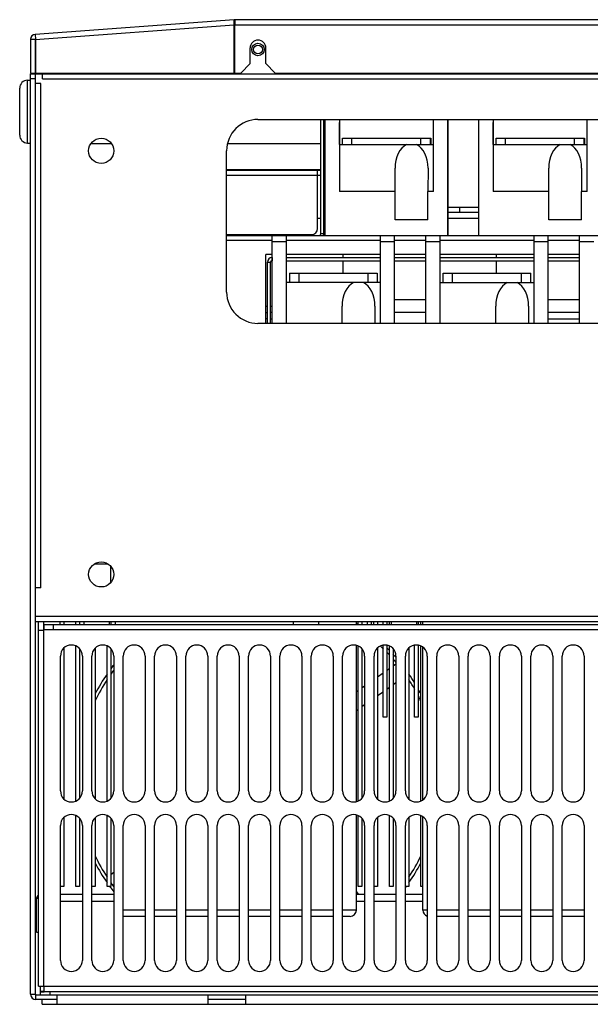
# Model space of a CAD drawing. Header units: millimetres. Extents: x 1117 to 38156, y -1945 to 7303.
# Tile 335 of 656: x 12919 to 13101, y 1909 to 2223. Entities that reach past the tile are written whole.
import ezdxf

# ---------------------------------------------------------------- set-up
doc = ezdxf.new("R2010")
doc.units = ezdxf.units.MM

msp = doc.modelspace()

# ---------------------------------------------------------------- linework, layer by layer
at = {"color": 7, "linetype": 'Continuous'}
for p, q in [((12987.616, 2222.514), (12924.091, 2217.823)), ((12987.616, 2222.514), (12987.727, 2221.018)), ((12987.741, 2222.518), (12987.741, 2221.113)), ((13345.979, 2222.518), (12987.741, 2222.518)), ((12987.616, 2220.809), (12924.091, 2216.118)), ((12987.611, 2221.01), (12987.608, 2221.104)), ((12987.616, 2220.809), (12987.611, 2221.01)), ((12987.616, 2205.518), (12987.616, 2220.809)), ((12987.621, 2220.741), (12987.746, 2220.75)), ((12987.741, 2205.518), (12987.741, 2221.113)), ((13345.979, 2220.818), (12987.741, 2220.818)), ((12922.679, 2216.302), (12922.679, 2205.518)), ((12922.679, 2216.302), (12924.179, 2216.302)), ((12924.091, 2216.118), (12924.084, 2216.413)), ((12924.091, 2217.823), (12924.202, 2216.327)), ((12924.091, 2216.118), (12924.091, 2205.518)), ((12924.179, 2216.302), (12924.179, 2205.518)), ((12992.679, 2208.518), (12992.679, 2213.518)), ((12997.679, 2208.518), (12997.679, 2213.518)), ((12989.679, 2205.518), (12992.679, 2208.518)), ((12997.679, 2208.518), (13000.679, 2205.518)), ((12921.679, 2183.218), (12921.679, 2203.218)), ((12921.679, 2203.218), (12922.679, 2203.218)), ((12922.679, 2205.518), (12924.091, 2205.518)), ((12922.679, 1911.918), (12922.679, 2205.218)), ((12922.679, 2205.218), (13347.679, 2205.218)), ((12924.179, 2203.718), (12922.679, 2203.718)), ((12924.091, 2205.518), (12987.616, 2205.518)), ((12924.179, 1911.918), (12924.179, 2205.218)), ((12924.879, 2205.333), (12924.879, 2205.518)), ((12924.879, 2205.333), (12926.379, 2205.333)), ((12926.379, 2205.333), (12926.379, 2205.518)), ((12926.479, 2205.234), (12926.379, 2205.234)), ((12926.479, 2205.234), (12926.479, 2205.518)), ((12926.479, 2205.234), (13343.879, 2205.234)), ((12926.479, 2203.718), (12926.479, 2205.218)), ((12926.479, 2203.718), (13343.879, 2203.718)), ((12987.741, 2205.518), (12989.679, 2205.518)), ((13000.679, 2205.518), (13269.679, 2205.518)), ((12919.179, 2185.718), (12919.179, 2200.718)), ((12925.879, 2202.218), (12924.179, 2202.218)), ((12925.879, 2041.418), (12925.879, 2202.218)), ((12995.179, 2190.718), (13285.179, 2190.718)), ((13015.179, 2154.218), (13015.179, 2190.718)), ((13016.179, 2154.218), (13016.179, 2190.718)), ((13016.643, 2153.718), (13016.643, 2190.718)), ((13021.143, 2190.718), (13021.143, 2167.718)), ((13021.206, 2190.718), (13021.208, 2189.718)), ((13051.143, 2167.718), (13051.143, 2190.718)), ((13055.643, 2190.718), (13055.643, 2153.718)), ((13055.706, 2190.718), (13055.708, 2189.718)), ((13065.643, 2153.718), (13065.643, 2190.718)), ((13070.143, 2190.718), (13070.143, 2167.718)), ((13070.206, 2190.718), (13070.208, 2189.718)), ((13100.143, 2167.718), (13100.143, 2190.718)), ((13021.208, 2189.718), (13021.223, 2189.718)), ((13021.223, 2182.718), (13021.223, 2189.718)), ((13055.708, 2189.718), (13055.733, 2189.718)), ((13055.736, 2187.718), (13055.736, 2153.718)), ((13070.208, 2189.718), (13070.223, 2189.718)), ((13070.223, 2182.718), (13070.223, 2189.718)), ((13022.159, 2182.718), (13022.159, 2184.718)), ((13022.159, 2184.718), (13050.271, 2184.718)), ((13025.154, 2182.718), (13025.154, 2184.718)), ((13047.154, 2182.718), (13047.154, 2184.718)), ((13050.159, 2182.718), (13050.159, 2184.718)), ((13050.271, 2184.718), (13050.271, 2182.718)), ((13071.159, 2182.718), (13071.159, 2184.718)), ((13071.159, 2184.718), (13099.271, 2184.718)), ((13074.154, 2182.718), (13074.154, 2184.718)), ((13096.154, 2182.718), (13096.154, 2184.718)), ((13099.159, 2182.718), (13099.159, 2184.718)), ((13099.271, 2184.718), (13099.271, 2182.718)), ((12921.679, 2183.218), (12922.679, 2183.218)), ((12941.911, 2183.018), (12948.446, 2183.018)), ((12985.452, 2183.018), (13015.179, 2183.018)), ((13016.179, 2183.018), (13016.643, 2183.018)), ((13021.159, 2182.718), (13021.143, 2167.718)), ((13021.159, 2182.718), (13051.143, 2182.718)), ((13070.159, 2182.718), (13070.143, 2167.718)), ((13070.159, 2182.718), (13100.143, 2182.718)), ((13099.276, 2182.73), (13099.276, 2183.212)), ((12985.179, 2135.718), (12985.179, 2180.718)), ((13015.179, 2174.718), (12985.179, 2174.718)), ((13016.643, 2174.718), (13016.179, 2174.718)), ((13038.893, 2167.718), (13038.901, 2175.218)), ((13049.401, 2175.218), (13049.393, 2167.718)), ((13049.401, 2175.23), (13049.401, 2175.218)), ((13087.893, 2167.718), (13087.901, 2175.218)), ((13098.401, 2175.218), (13098.393, 2167.718)), ((13098.401, 2175.23), (13098.401, 2175.218)), ((12985.179, 2174.518), (13015.179, 2174.518)), ((13014.179, 2172.818), (12985.179, 2172.818)), ((13014.179, 2156.018), (13014.179, 2174.518)), ((13014.179, 2173.018), (13015.179, 2173.018)), ((13016.179, 2174.518), (13016.643, 2174.518)), ((13016.179, 2173.018), (13016.643, 2173.018)), ((13038.893, 2167.718), (13021.143, 2167.718)), ((13038.893, 2158.718), (13038.893, 2167.718)), ((13049.393, 2158.718), (13049.393, 2167.718)), ((13051.143, 2167.718), (13049.393, 2167.718)), ((13087.893, 2167.718), (13070.143, 2167.718)), ((13087.893, 2158.718), (13087.893, 2167.718)), ((13098.393, 2158.718), (13098.393, 2167.718)), ((13100.143, 2167.718), (13098.393, 2167.718)), ((13055.736, 2162.718), (13065.643, 2162.718)), ((13059.434, 2162.718), (13059.434, 2161.118)), ((13014.179, 2159.218), (13015.179, 2159.218)), ((13016.179, 2159.218), (13016.643, 2159.218)), ((13065.643, 2161.118), (13055.736, 2161.118)), ((13055.736, 2159.218), (13065.643, 2159.218)), ((13049.393, 2158.718), (13038.893, 2158.718)), ((13098.393, 2158.718), (13087.893, 2158.718)), ((12985.179, 2154.018), (13012.179, 2154.018)), ((12985.179, 2153.718), (13295.179, 2153.718)), ((12999.729, 2125.718), (12999.729, 2153.718)), ((13004.229, 2125.718), (13004.229, 2153.718)), ((13016.179, 2154.218), (13015.179, 2154.218)), ((13034.229, 2125.718), (13034.229, 2153.718)), ((13038.729, 2125.718), (13038.729, 2153.718)), ((13048.729, 2125.718), (13048.729, 2153.718)), ((13053.229, 2125.718), (13053.229, 2153.718)), ((13083.229, 2125.718), (13083.229, 2153.718)), ((13087.729, 2125.718), (13087.729, 2153.718)), ((13097.729, 2125.718), (13097.729, 2153.718)), ((12985.179, 2152.218), (12999.729, 2152.218)), ((13004.229, 2151.718), (12999.729, 2151.718)), ((13004.229, 2152.218), (13034.229, 2152.218)), ((13038.729, 2151.718), (13034.229, 2151.718)), ((13038.729, 2152.218), (13048.729, 2152.218)), ((13053.229, 2151.718), (13048.729, 2151.718)), ((13053.229, 2152.218), (13083.229, 2152.218)), ((13087.729, 2151.718), (13083.229, 2151.718)), ((13087.729, 2152.218), (13097.729, 2152.218)), ((13102.229, 2151.718), (13097.729, 2151.718)), ((12997.679, 2125.718), (12997.679, 2147.718)), ((12999.729, 2147.718), (12997.679, 2147.718)), ((12999.679, 2146.718), (12999.679, 2145.718)), ((12999.679, 2146.718), (12999.729, 2146.718)), ((13034.229, 2147.718), (13004.229, 2147.718)), ((13004.229, 2146.718), (13034.229, 2146.718)), ((13022.274, 2147.718), (13022.274, 2146.718)), ((13048.729, 2147.718), (13038.729, 2147.718)), ((13038.729, 2146.718), (13048.729, 2146.718)), ((13083.229, 2147.718), (13053.229, 2147.718)), ((13053.229, 2146.718), (13083.229, 2146.718)), ((13071.274, 2146.718), (13071.274, 2147.718)), ((13097.729, 2147.718), (13087.729, 2147.718)), ((13087.729, 2146.718), (13097.729, 2146.718)), ((12998.179, 2125.718), (12998.179, 2145.218)), ((12998.179, 2145.218), (12999.179, 2145.218)), ((12999.179, 2125.718), (12999.179, 2145.218)), ((12999.679, 2145.718), (12999.729, 2145.718)), ((13004.229, 2145.718), (13034.229, 2145.718)), ((13022.274, 2145.718), (13022.274, 2141.718)), ((13038.729, 2145.718), (13048.729, 2145.718)), ((13053.229, 2145.718), (13083.229, 2145.718)), ((13071.274, 2141.718), (13071.274, 2145.718)), ((13087.729, 2145.718), (13097.729, 2145.718)), ((13005.229, 2141.718), (13005.229, 2138.718)), ((13005.229, 2141.718), (13033.229, 2141.718)), ((13008.229, 2141.718), (13008.229, 2138.718)), ((13030.229, 2141.718), (13030.229, 2138.718)), ((13033.229, 2141.718), (13033.229, 2138.718)), ((13054.229, 2138.718), (13054.229, 2141.718)), ((13054.229, 2141.718), (13082.229, 2141.718)), ((13057.229, 2138.718), (13057.229, 2141.718)), ((13079.229, 2138.718), (13079.229, 2141.718)), ((13082.229, 2138.718), (13082.229, 2141.718)), ((13005.229, 2138.718), (13004.229, 2138.718)), ((13033.229, 2138.718), (13005.229, 2138.718)), ((13034.229, 2138.718), (13033.229, 2138.718)), ((13053.229, 2138.718), (13083.229, 2138.718)), ((12997.679, 2131.218), (12998.179, 2131.218)), ((12999.179, 2131.218), (12999.729, 2131.218)), ((13021.979, 2125.718), (13021.979, 2131.218)), ((13032.479, 2131.218), (13032.479, 2125.718)), ((13048.729, 2133.218), (13038.729, 2133.218)), ((13070.979, 2125.718), (13070.979, 2131.218)), ((13081.479, 2131.218), (13081.479, 2125.718)), ((13097.729, 2133.218), (13087.729, 2133.218)), ((12997.679, 2129.218), (12998.179, 2129.218)), ((12999.729, 2129.218), (12999.179, 2129.218)), ((13048.729, 2129.218), (13038.729, 2129.218)), ((13097.729, 2129.218), (13087.729, 2129.218)), ((13285.179, 2125.718), (12995.179, 2125.718)), ((12998.179, 2127.218), (12997.679, 2127.218)), ((12999.179, 2127.218), (12999.729, 2127.218)), ((13087.729, 2127.218), (13097.729, 2127.218)), ((12947.419, 2049.018), (12942.938, 2049.018)), ((12948.179, 2048.354), (12948.179, 2043.083)), ((12925.879, 2041.418), (12924.179, 2041.418)), ((12924.179, 2032.418), (13346.179, 2032.418)), ((12924.179, 2030.718), (13346.179, 2030.718)), ((12925.179, 2027.918), (12925.179, 2030.718)), ((12926.879, 2027.918), (12926.879, 2030.718)), ((12932.079, 2029.718), (12932.079, 2030.718)), ((12933.279, 2030.718), (12933.279, 2029.718)), ((12937.079, 2029.718), (12937.079, 2030.718)), ((12938.279, 2030.718), (12938.279, 2029.718)), ((12939.679, 2030.718), (12939.679, 2029.718)), ((12947.679, 2030.718), (12947.679, 2029.718)), ((12948.279, 2030.718), (12948.279, 2029.718)), ((12949.779, 2029.718), (12949.779, 2030.718)), ((13006.429, 2030.718), (13006.429, 2029.718)), ((13014.429, 2030.718), (13014.429, 2029.718)), ((13026.579, 2029.718), (13026.579, 2030.718)), ((13027.079, 2029.718), (13027.079, 2030.718)), ((13028.279, 2030.718), (13028.279, 2029.718)), ((13030.079, 2029.718), (13030.079, 2030.718)), ((13031.279, 2030.718), (13031.279, 2029.718)), ((13032.079, 2029.718), (13032.079, 2030.718)), ((13033.279, 2030.718), (13033.279, 2029.718)), ((13035.079, 2029.718), (13035.079, 2030.718)), ((13036.279, 2030.718), (13036.279, 2029.718)), ((13037.079, 2029.718), (13037.079, 2030.718)), ((13037.679, 2030.718), (13037.679, 2029.718)), ((13045.679, 2030.718), (13045.679, 2029.718)), ((13046.279, 2030.718), (13046.279, 2029.718)), ((13047.079, 2029.718), (13047.079, 2030.718)), ((13047.779, 2029.718), (13047.779, 2030.718)), ((12925.179, 1914.518), (12925.179, 2027.918)), ((12925.179, 2027.918), (12926.979, 2027.918)), ((12926.879, 1914.518), (12926.879, 2027.918)), ((12926.979, 2028.218), (12926.979, 2029.718)), ((12926.979, 2029.718), (13343.379, 2029.718)), ((12926.979, 2028.218), (12926.979, 2027.918)), ((12926.979, 2028.218), (13105.179, 2028.218)), ((13105.179, 2028.018), (12926.979, 2028.018)), ((12929.979, 2028.218), (12929.979, 2029.718)), ((12933.279, 2022.204), (12933.279, 1974.233)), ((12937.079, 1973.56), (12937.079, 2022.877)), ((12938.279, 2022.036), (12938.279, 1974.4)), ((12943.279, 2022.204), (12943.279, 1974.233)), ((12947.079, 1973.56), (12947.079, 2022.877)), ((12948.279, 2022.036), (12948.279, 1974.4)), ((13026.579, 1973.378), (13026.579, 2023.059)), ((13027.079, 1973.56), (13027.079, 2022.877)), ((13028.279, 2022.036), (13028.279, 1974.4)), ((13033.279, 2022.204), (13033.279, 1974.233)), ((13035.079, 2000.218), (13035.079, 2023.165)), ((13036.279, 2023.165), (13036.279, 2000.218)), ((13037.079, 1973.56), (13037.079, 2022.877)), ((13038.279, 2022.036), (13038.279, 1974.4)), ((13043.279, 2022.204), (13043.279, 1974.233)), ((13045.079, 2000.218), (13045.079, 2023.165)), ((13046.279, 2023.165), (13046.279, 2000.218)), ((13047.079, 1973.56), (13047.079, 2022.877)), ((13047.779, 1973.981), (13047.779, 2022.456)), ((12932.179, 1976.718), (12932.179, 2019.718)), ((12939.179, 2019.718), (12939.179, 1976.718)), ((12942.179, 1976.718), (12942.179, 2019.718)), ((12949.179, 2019.718), (12949.179, 1976.718)), ((12952.179, 1976.718), (12952.179, 2019.718)), ((12959.179, 2019.718), (12959.179, 1976.718)), ((12962.179, 1976.718), (12962.179, 2019.718)), ((12969.179, 2019.718), (12969.179, 1976.718)), ((12972.179, 1976.718), (12972.179, 2019.718)), ((12979.179, 2019.718), (12979.179, 1976.718)), ((12982.179, 1976.718), (12982.179, 2019.718)), ((12989.179, 2019.718), (12989.179, 1976.718)), ((12992.179, 1976.718), (12992.179, 2019.718)), ((12999.179, 2019.718), (12999.179, 1976.718)), ((13002.179, 1976.718), (13002.179, 2019.718)), ((13009.179, 2019.718), (13009.179, 1976.718)), ((13012.179, 1976.718), (13012.179, 2019.718)), ((13019.179, 2019.718), (13019.179, 1976.718)), ((13022.179, 1976.718), (13022.179, 2019.718)), ((13029.179, 2019.718), (13029.179, 1976.718)), ((13032.179, 1976.718), (13032.179, 2019.718)), ((13039.179, 2019.718), (13039.179, 1976.718)), ((13042.179, 1976.718), (13042.179, 2019.718)), ((13049.179, 2019.718), (13049.179, 1976.718)), ((13052.179, 1976.718), (13052.179, 2019.718)), ((13059.179, 2019.718), (13059.179, 1976.718)), ((13062.179, 1976.718), (13062.179, 2019.718)), ((13069.179, 2019.718), (13069.179, 1976.718)), ((13072.179, 1976.718), (13072.179, 2019.718)), ((13079.179, 2019.718), (13079.179, 1976.718)), ((13082.179, 1976.718), (13082.179, 2019.718)), ((13089.179, 2019.718), (13089.179, 1976.718)), ((13092.179, 1976.718), (13092.179, 2019.718)), ((13099.179, 2019.718), (13099.179, 1976.718)), ((13036.279, 2015.195), (13037.079, 2015.755)), ((13038.279, 2016.596), (13039.179, 2017.226)), ((13033.279, 2013.095), (13035.079, 2014.355)), ((13026.579, 2008.403), (13027.079, 2008.753)), ((13028.279, 2009.594), (13029.179, 2010.224)), ((13037.079, 2009.652), (13036.279, 2009.091)), ((13039.179, 2011.122), (13038.279, 2010.492)), ((13035.079, 2008.251), (13033.279, 2006.991)), ((13027.079, 2002.65), (13026.579, 2002.299)), ((13029.179, 2004.12), (13028.279, 2003.49)), ((13036.279, 2000.218), (13035.079, 2000.218)), ((13046.279, 2000.218), (13045.079, 2000.218)), ((12933.279, 1968.204), (12933.279, 1946.218)), ((12937.079, 1946.218), (12937.079, 1968.877)), ((12938.279, 1968.036), (12938.279, 1946.218)), ((12943.279, 1968.204), (12943.279, 1946.218)), ((12947.079, 1946.218), (12947.079, 1968.877)), ((12948.279, 1968.036), (12948.279, 1946.218)), ((13026.579, 1938.718), (13026.579, 1969.059)), ((13027.079, 1946.218), (13027.079, 1968.877)), ((13028.279, 1968.036), (13028.279, 1946.218)), ((13033.279, 1968.204), (13033.279, 1946.218)), ((13037.079, 1946.218), (13037.079, 1968.877)), ((13038.279, 1968.036), (13038.279, 1946.218)), ((13043.279, 1968.204), (13043.279, 1946.218)), ((13047.079, 1946.218), (13047.079, 1968.877)), ((13047.779, 1938.718), (13047.779, 1968.456)), ((12932.179, 1922.718), (12932.179, 1965.718)), ((12939.179, 1965.718), (12939.179, 1922.718)), ((12942.179, 1922.718), (12942.179, 1965.718)), ((12949.179, 1965.718), (12949.179, 1922.718)), ((12952.179, 1922.718), (12952.179, 1965.718)), ((12959.179, 1965.718), (12959.179, 1922.718)), ((12962.179, 1922.718), (12962.179, 1965.718)), ((12969.179, 1965.718), (12969.179, 1922.718)), ((12972.179, 1922.718), (12972.179, 1965.718)), ((12979.179, 1965.718), (12979.179, 1922.718)), ((12982.179, 1922.718), (12982.179, 1965.718)), ((12989.179, 1965.718), (12989.179, 1922.718)), ((12992.179, 1922.718), (12992.179, 1965.718)), ((12999.179, 1965.718), (12999.179, 1922.718)), ((13002.179, 1922.718), (13002.179, 1965.718)), ((13009.179, 1965.718), (13009.179, 1922.718)), ((13012.179, 1922.718), (13012.179, 1965.718)), ((13019.179, 1965.718), (13019.179, 1922.718)), ((13022.179, 1922.718), (13022.179, 1965.718)), ((13029.179, 1965.718), (13029.179, 1922.718)), ((13032.179, 1922.718), (13032.179, 1965.718)), ((13039.179, 1965.718), (13039.179, 1922.718)), ((13042.179, 1922.718), (13042.179, 1965.718)), ((13049.179, 1965.718), (13049.179, 1922.718)), ((13052.179, 1922.718), (13052.179, 1965.718)), ((13059.179, 1965.718), (13059.179, 1922.718)), ((13062.179, 1922.718), (13062.179, 1965.718)), ((13069.179, 1965.718), (13069.179, 1922.718)), ((13072.179, 1922.718), (13072.179, 1965.718)), ((13079.179, 1965.718), (13079.179, 1922.718)), ((13082.179, 1922.718), (13082.179, 1965.718)), ((13089.179, 1965.718), (13089.179, 1922.718)), ((13092.179, 1922.718), (13092.179, 1965.718)), ((13099.179, 1965.718), (13099.179, 1922.718)), ((12948.279, 1950.13), (12949.179, 1950.779)), ((12933.279, 1946.218), (12932.179, 1946.218)), ((12938.279, 1946.218), (12937.079, 1946.218)), ((12943.279, 1946.218), (12942.179, 1946.218)), ((12948.279, 1946.218), (12947.079, 1946.218)), ((13028.279, 1946.218), (13027.079, 1946.218)), ((13033.279, 1946.218), (13032.179, 1946.218)), ((13038.279, 1946.218), (13037.079, 1946.218)), ((13043.279, 1946.218), (13042.179, 1946.218)), ((13047.779, 1946.218), (13047.079, 1946.218)), ((12924.579, 1931.718), (12924.579, 1942.518)), ((12924.579, 1942.518), (12925.179, 1942.518)), ((12939.179, 1943.718), (12932.179, 1943.718)), ((12949.179, 1943.718), (12942.179, 1943.718)), ((13026.579, 1944.592), (13027.19, 1943.718)), ((13029.179, 1943.718), (13026.579, 1943.718)), ((13039.179, 1943.718), (13032.179, 1943.718)), ((13047.779, 1943.718), (13042.179, 1943.718)), ((12924.579, 1939.718), (12924.179, 1939.718)), ((12939.179, 1941.518), (12932.179, 1941.518)), ((12949.179, 1941.518), (12942.179, 1941.518)), ((13029.179, 1941.518), (13026.579, 1941.518)), ((13039.179, 1941.518), (13032.179, 1941.518)), ((13047.779, 1941.518), (13042.179, 1941.518)), ((12959.179, 1938.718), (12952.179, 1938.718)), ((12959.179, 1936.718), (12952.179, 1936.718)), ((12969.179, 1938.718), (12962.179, 1938.718)), ((12969.179, 1936.718), (12962.179, 1936.718)), ((12979.179, 1938.718), (12972.179, 1938.718)), ((12979.179, 1936.718), (12972.179, 1936.718)), ((12989.179, 1938.718), (12982.179, 1938.718)), ((12989.179, 1936.718), (12982.179, 1936.718)), ((12999.179, 1938.718), (12992.179, 1938.718)), ((12999.179, 1936.718), (12992.179, 1936.718)), ((13009.179, 1938.718), (13002.179, 1938.718)), ((13009.179, 1936.718), (13002.179, 1936.718)), ((13019.179, 1938.718), (13012.179, 1938.718)), ((13019.179, 1936.718), (13012.179, 1936.718)), ((13026.579, 1938.718), (13022.179, 1938.718)), ((13024.579, 1936.718), (13022.179, 1936.718)), ((13049.179, 1938.718), (13047.779, 1938.718)), ((13059.179, 1938.718), (13052.179, 1938.718)), ((13059.179, 1936.718), (13052.179, 1936.718)), ((13069.179, 1938.718), (13062.179, 1938.718)), ((13069.179, 1936.718), (13062.179, 1936.718)), ((13079.179, 1938.718), (13072.179, 1938.718)), ((13079.179, 1936.718), (13072.179, 1936.718)), ((13089.179, 1938.718), (13082.179, 1938.718)), ((13089.179, 1936.718), (13082.179, 1936.718)), ((13099.179, 1938.718), (13092.179, 1938.718)), ((13099.179, 1936.718), (13092.179, 1936.718)), ((12924.579, 1935.718), (12924.179, 1935.718)), ((12924.579, 1931.718), (12925.179, 1931.718)), ((12925.179, 1914.518), (12926.979, 1914.518)), ((12925.779, 1911.718), (12925.779, 1914.518)), ((12926.979, 1912.718), (12926.979, 1914.518)), ((13343.379, 1914.418), (12926.979, 1914.418)), ((12922.679, 1911.918), (12924.179, 1911.918)), ((12924.379, 1910.218), (12924.379, 1911.718)), ((12924.379, 1911.718), (13345.979, 1911.718)), ((12925.779, 1912.918), (12926.979, 1912.918)), ((12925.779, 1912.718), (12926.979, 1912.718)), ((13343.379, 1912.718), (12926.979, 1912.718)), ((12928.779, 1912.718), (12928.779, 1911.718)), ((12931.179, 1908.718), (12931.179, 1911.718)), ((12979.179, 1911.718), (12979.179, 1908.718)), ((12991.179, 1911.718), (12991.179, 1908.718)), ((12931.179, 1910.218), (12924.379, 1910.218)), ((12926.379, 1908.718), (12926.379, 1910.218)), ((12926.379, 1908.718), (13343.979, 1908.718)), ((12991.179, 1910.218), (12979.179, 1910.218))]:
    msp.add_line(p, q, dxfattribs=at)
for centre, radius in [((12995.179, 2213.018), 2), ((12995.179, 2213.018), 1.41), ((12945.179, 2180.718), 4), ((12945.179, 2045.718), 4)]:
    msp.add_circle(centre, radius, dxfattribs=at)
for centre, radius, start, end in [((12987.741, 2220.818), 1.7, 90, 94.22341), ((12987.741, 2220.818), 0.2, 90, 94.22341), ((12924.204, 2216.302), 1.525, 94.22341, 180), ((12924.204, 2216.302), 0.025, 94.22341, 180), ((12995.179, 2213.518), 2.5, 0, 180), ((12921.679, 2200.718), 2.5, 90, 180), ((12924.764, 2205.333), 0.115, 270, 0), ((12924.764, 2205.333), 1.615, 355.77188, 0), ((12995.179, 2180.718), 10, 90, 180), ((12921.679, 2185.718), 2.5, 180, 270), ((13012.179, 2156.018), 2, 270, 0), ((13014.679, 2154.218), 0.5, 270, 0), ((13014.679, 2154.218), 1.5, 340.44936, 0), ((12999.679, 2145.218), 1.5, 90, 180), ((12999.679, 2145.218), 0.5, 90, 180), ((12995.179, 2135.718), 10, 180, 270), ((12942.679, 2033.218), 4, 218.78939, 221.29855), ((12995.179, 1980.718), 58.5, 56.93811, 57.52955), ((13047.679, 2033.218), 3.7, 247.74171, 251.45372), ((12935.679, 2019.718), 3.5, 0, 180), ((12945.679, 2019.718), 3.5, 0, 180), ((12955.679, 2019.718), 3.5, 0, 180), ((12965.679, 2019.718), 3.5, 0, 180), ((12975.679, 2019.718), 3.5, 0, 180), ((12985.679, 2019.718), 3.5, 0, 180), ((12995.679, 2019.718), 3.5, 0, 180), ((13005.679, 2019.718), 3.5, 0, 180), ((13015.679, 2019.718), 3.5, 0, 180), ((13025.679, 2019.718), 3.5, 0, 180), ((13035.679, 2019.718), 3.5, 0, 180), ((12995.179, 1980.718), 57.5, 45.94307, 47.19637), ((12995.179, 1980.718), 58.5, 44.20196, 45.31109), ((13045.679, 2019.718), 3.5, 0, 180), ((13055.679, 2019.718), 3.5, 0, 180), ((13065.679, 2019.718), 3.5, 0, 180), ((13075.679, 2019.718), 3.5, 0, 180), ((13085.679, 2019.718), 3.5, 0, 180), ((13095.679, 2019.718), 3.5, 0, 180), ((12995.179, 1980.718), 57.5, 43.12261, 44.25079), ((12995.179, 1980.718), 58.5, 41.17557, 42.53963), ((12995.179, 1980.718), 57.5, 39.99174, 41.43033), ((12995.179, 1980.718), 57.5, 143.15156, 144.69402), ((12995.179, 1980.718), 58.5, 141.88208, 143.32726), ((12995.179, 1980.718), 57.5, 146.82092, 154.58564), ((12995.179, 1980.718), 58.5, 145.39057, 152.55173), ((12995.179, 1980.718), 57.5, 29.57128, 33.18783), ((12995.179, 1980.718), 58.5, 31.41339, 34.60943), ((12995.179, 1980.718), 58.5, 27.44827, 29.03394), ((12995.179, 1980.718), 57.5, 25.42843, 27.16024), ((12935.679, 1976.718), 3.5, 180, 0), ((12945.679, 1976.718), 3.5, 180, 0), ((12955.679, 1976.718), 3.5, 180, 0), ((12965.679, 1976.718), 3.5, 180, 0), ((12975.679, 1976.718), 3.5, 180, 0), ((12985.679, 1976.718), 3.5, 180, 0), ((12995.679, 1976.718), 3.5, 180, 0), ((13005.679, 1976.718), 3.5, 180, 0), ((13015.679, 1976.718), 3.5, 180, 0), ((13025.679, 1976.718), 3.5, 180, 0), ((13035.679, 1976.718), 3.5, 180, 0), ((13045.679, 1976.718), 3.5, 180, 0), ((13055.679, 1976.718), 3.5, 180, 0), ((13065.679, 1976.718), 3.5, 180, 0), ((13075.679, 1976.718), 3.5, 180, 0), ((13085.679, 1976.718), 3.5, 180, 0), ((13095.679, 1976.718), 3.5, 180, 0), ((12935.679, 1965.718), 3.5, 0, 180), ((12945.679, 1965.718), 3.5, 0, 180), ((12955.679, 1965.718), 3.5, 0, 180), ((12965.679, 1965.718), 3.5, 0, 180), ((12975.679, 1965.718), 3.5, 0, 180), ((12985.679, 1965.718), 3.5, 0, 180), ((12995.679, 1965.718), 3.5, 0, 180), ((13005.679, 1965.718), 3.5, 0, 180), ((13015.679, 1965.718), 3.5, 0, 180), ((13025.679, 1965.718), 3.5, 0, 180), ((13035.679, 1965.718), 3.5, 0, 180), ((13045.679, 1965.718), 3.5, 0, 180), ((13055.679, 1965.718), 3.5, 0, 180), ((13065.679, 1965.718), 3.5, 0, 180), ((13075.679, 1965.718), 3.5, 0, 180), ((13085.679, 1965.718), 3.5, 0, 180), ((13095.679, 1965.718), 3.5, 0, 180), ((12995.179, 1980.718), 57.5, 205.43004, 213.17269), ((12995.179, 1980.718), 57.5, 326.81217, 334.57157), ((12995.179, 1980.718), 58.5, 207.44827, 214.60943), ((12995.179, 1980.718), 58.5, 325.39057, 332.55173), ((12995.179, 1980.718), 58.5, 216.16787, 218.11792), ((12995.179, 1980.718), 57.5, 215.32735, 216.82267), ((12995.179, 1980.718), 58.5, 323.49908, 323.83213), ((12925.779, 1942.518), 1.2, 120.19017, 180), ((12995.179, 1980.718), 57.5, 319.89814, 320.00826), ((13024.579, 1938.718), 2, 270, 0), ((13049.779, 1938.718), 2, 180, 252.52523), ((12935.679, 1922.718), 3.5, 180, 0), ((12945.679, 1922.718), 3.5, 180, 0), ((12955.679, 1922.718), 3.5, 180, 0), ((12965.679, 1922.718), 3.5, 180, 0), ((12975.679, 1922.718), 3.5, 180, 0), ((12985.679, 1922.718), 3.5, 180, 0), ((12995.679, 1922.718), 3.5, 180, 0), ((13005.679, 1922.718), 3.5, 180, 0), ((13015.679, 1922.718), 3.5, 180, 0), ((13025.679, 1922.718), 3.5, 180, 0), ((13035.679, 1922.718), 3.5, 180, 0), ((13045.679, 1922.718), 3.5, 180, 0), ((13055.679, 1922.718), 3.5, 180, 0), ((13065.679, 1922.718), 3.5, 180, 0), ((13075.679, 1922.718), 3.5, 180, 0), ((13085.679, 1922.718), 3.5, 180, 0), ((13095.679, 1922.718), 3.5, 180, 0), ((12924.379, 1911.918), 1.7, 180, 270), ((12924.379, 1911.918), 0.2, 180, 270)]:
    msp.add_arc(centre, radius, start, end, dxfattribs=at)
for centre, major_axis, ratio, start_param, end_param in [((13044.151, 2175.218), (0.015, 7.875), 0.6666646, 0.3110771, 1.5720288), ((13044.151, 2175.218), (0.015, 7.875), 0.6666646, -1.5680234, -0.3086122), ((13093.151, 2175.218), (0.015, 7.875), 0.6666646, 0.3110771, 1.5720288), ((13093.151, 2175.218), (0.015, 7.875), 0.6666646, -1.5680234, -0.3086122), ((13027.229, 2131.218), (0, 7.875), 0.6666667, 0.3098446, 1.5707963), ((13027.229, 2131.218), (0, 7.875), 0.6666667, -1.5707963, -0.3098446), ((13076.229, 2131.218), (0, 7.875), 0.6666667, 0.3098446, 1.5707963), ((13076.229, 2131.218), (0, 7.875), 0.6666667, -1.5707963, -0.3098446)]:
    msp.add_ellipse(centre, major_axis=major_axis, ratio=ratio, start_param=start_param, end_param=end_param, dxfattribs=at)
for points, knots in [([(12987.608, 2221.104), (12987.604, 2221.29), (12987.596, 2221.625), (12987.589, 2222.021), (12987.591, 2222.266), (12987.593, 2222.399), (12987.602, 2222.462), (12987.606, 2222.513), (12987.616, 2222.514)], [0, 0, 0, 0, 0.3932768, 0.714083, 0.8348196, 0.92403, 0.979219, 1, 1, 1, 1]), ([(12987.662, 2220.941), (12987.666, 2220.95), (12987.679, 2220.976), (12987.695, 2221.004), (12987.713, 2221.014)], [0, 0, 0, 0, 0.3187263, 1, 1, 1, 1]), ([(13055.733, 2189.718), (13055.736, 2189.718), (13055.729, 2189.698), (13055.736, 2189.676), (13055.732, 2189.625), (13055.734, 2189.561), (13055.734, 2189.476), (13055.735, 2189.332), (13055.735, 2189.114), (13055.735, 2188.815), (13055.736, 2188.344), (13055.736, 2187.973), (13055.736, 2187.718)], [0, 0, 0, 0, 0.0048289, 0.0192265, 0.0430681, 0.0761401, 0.1180899, 0.1685427, 0.2928998, 0.4444455, 0.617289, 1, 1, 1, 1]), ([(13050.274, 2184.322), (13050.274, 2184.379), (13050.27, 2184.474), (13050.28, 2184.609), (13050.261, 2184.664), (13050.28, 2184.718), (13050.271, 2184.718)], [0, 0, 0, 0, 0.4332665, 0.7468045, 0.9364183, 1, 1, 1, 1]), ([(13050.276, 2182.73), (13050.276, 2182.893), (13050.276, 2183.424), (13050.275, 2183.955), (13050.274, 2184.322)], [0, 0, 0, 0, 0.3078845, 1, 1, 1, 1]), ([(13099.274, 2184.322), (13099.274, 2184.379), (13099.27, 2184.474), (13099.28, 2184.609), (13099.261, 2184.664), (13099.28, 2184.718), (13099.271, 2184.718)], [0, 0, 0, 0, 0.4332665, 0.7468045, 0.9364183, 1, 1, 1, 1]), ([(13099.276, 2183.212), (13099.276, 2183.324), (13099.275, 2183.694), (13099.275, 2184.064), (13099.274, 2184.322)], [0, 0, 0, 0, 0.301333, 1, 1, 1, 1])]:
    msp.add_open_spline(points, degree=3, knots=knots, dxfattribs=at)
msp.add_open_spline([(12987.616, 2220.809), (12987.63, 2220.854), (12987.644, 2220.898), (12987.662, 2220.941)], degree=3, dxfattribs=at)

doc.saveas('drawing.dxf')
